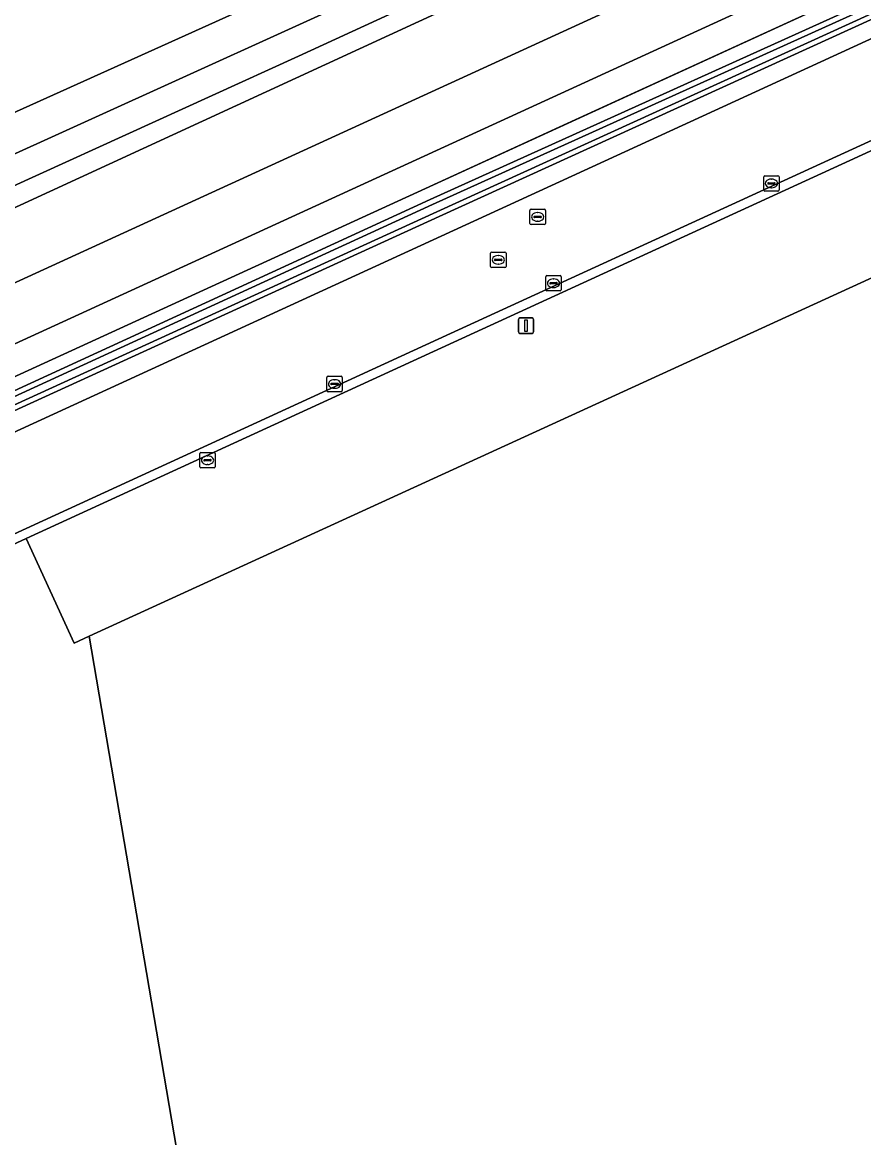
# Model space of a CAD drawing. Extents: x 154324 to 155744, y 382937 to 384188.
# Drawn here: x 154764.8 to 154819.6, y 383752 to 383824.7 of the extents above; entities that cross this region are included whole.
import ezdxf

# ---------------------------------------------------------------- set-up
doc = ezdxf.new("R2010")
doc.units = 0
for name, color, linetype in [('IMGEO_Brandkraan', 7, 'Continuous'), ('IMGEO_Grasland_agrarisch', 7, 'Continuous'), ('IMGEO_Grasland_overig', 7, 'Continuous'), ('IMGEO_Groenvoorziening', 7, 'Continuous'), ('IMGEO_Hek', 7, 'Continuous'), ('IMGEO_Kolk', 7, 'Continuous'), ('IMGEO_Lichtmast', 7, 'Continuous'), ('IMGEO_Oever', 7, 'Continuous'), ('IMGEO_Pand', 7, 'Continuous'), ('IMGEO_Parkeervlak_open', 7, 'Continuous'), ('IMGEO_Rijbaan_lokaal_gesloten', 7, 'Continuous'), ('IMGEO_Rijbaan_lokaal_open', 7, 'Continuous'), ('IMGEO_Rioolput', 7, 'Continuous'), ('IMGEO_Waterloop', 7, 'Continuous')]:
    doc.layers.add(name, color=color, linetype=linetype)

msp = doc.modelspace()

# ---------------------------------------------------------------- linework, layer by layer
at = {"layer": 'IMGEO_Brandkraan'}
for p, q in [((154776.377, 383795.715), (154776.377, 383796.567)), ((154776.452, 383796.641), (154777.304, 383796.641)), ((154776.636, 383796.135), (154776.636, 383796.147)), ((154777.074, 383796.098), (154776.676, 383796.098)), ((154776.679, 383796.184), (154777.077, 383796.184)), ((154776.865, 383796.421), (154776.89, 383796.421)), ((154777.12, 383796.147), (154777.12, 383796.135)), ((154777.378, 383796.567), (154777.378, 383795.715)), ((154777.304, 383795.641), (154776.452, 383795.641)), ((154776.888, 383795.861), (154776.863, 383795.861))]:
    msp.add_line(p, q, dxfattribs=at)
for points in [[(154776.377, 383795.715), (154776.377, 383796.567)], [(154776.452, 383796.641), (154777.304, 383796.641)], [(154777.378, 383796.567), (154777.378, 383795.715)], [(154777.304, 383795.641), (154776.452, 383795.641)]]:
    msp.add_lwpolyline(points, dxfattribs=at)
for centre, radius, start, end in [((154776.454, 383796.565), 0.0765, 91.55205, 178.44795), ((154776.454, 383796.565), 0.0765, 91.55205, 178.44795), ((154776.676, 383796.144), 0.0403, 85.87752, 175.75265), ((154776.673, 383796.134), 0.0366, 178.93798, 274.71019), ((154777.077, 383796.141), 0.043, 264.86636, 352.45326), ((154777.081, 383796.146), 0.0386, 1.73085, 96.63898), ((154777.302, 383796.565), 0.0765, 1.55205, 88.44795), ((154777.302, 383796.565), 0.0765, 1.55205, 88.44795), ((154776.454, 383795.717), 0.0765, 181.55205, 268.44795), ((154776.454, 383795.717), 0.0765, 181.55205, 268.44795), ((154777.302, 383795.717), 0.0765, 271.55205, 358.44795), ((154777.302, 383795.717), 0.0765, 271.55205, 358.44795)]:
    msp.add_arc(centre, radius, start, end, dxfattribs=at)
for centre, major_axis, ratio, start_param, end_param in [((154776.864, 383796.141), (-0.387, 0.002), 0.722429, 4.712389, 7.853982), ((154776.889, 383796.141), (-0.39, 0.002), 0.717154, 1.570796, 4.712389)]:
    msp.add_ellipse(centre, major_axis=major_axis, ratio=ratio, start_param=start_param, end_param=end_param, dxfattribs=at)
at = {"layer": 'IMGEO_Grasland_agrarisch'}
msp.add_lwpolyline([(154701.974, 383639.508), (154709.256, 383640.72), (154790.096, 383654.948), (154786.544, 383674.892), (154787.882, 383674.892), (154769.16, 383784.679), (154768.187, 383784.234), (154765.07, 383791.045), (154762.082, 383789.673), (154693.372, 383758.214)], dxfattribs=at)
at = {"layer": 'IMGEO_Grasland_overig'}
for points in [[(154964.767, 383891.196), (154878.028, 383851.428), (154825.967, 383827.527), (154791.958, 383812.006), (154670.85, 383756.666), (154598.169, 383723.318), (154598.475, 383722.677), (154598.717, 383722.124), (154611.279, 383727.88), (154618.355, 383731.122), (154656.744, 383748.786)], [(154703.896, 383772.975), (154730.125, 383784.966), (154791.387, 383813.112), (154825.585, 383828.59), (154878.277, 383852.897), (154886.398, 383856.718), (154935.178, 383879.069), (154962.796, 383891.772)], [(154656.744, 383748.786), (154672.197, 383755.897), (154678.984, 383758.956), (154760.432, 383796.2), (154883.825, 383852.873), (154898.837, 383859.749), (154957, 383886.39), (154963.672, 383889.448)], [(154852.28, 383841.892), (154776.622, 383807.22), (154700.767, 383772.487), (154618.315, 383734.645), (154579.461, 383716.813), (154472.603, 383667.884)]]:
    msp.add_lwpolyline(points, dxfattribs=at)
at = {"layer": 'IMGEO_Groenvoorziening'}
for points in [[(155343.79, 384089.248), (154623.722, 383761.422), (154626.181, 383756.025), (154637.667, 383761.73), (154819.216, 383843.563), (154836.949, 383853.163)], [(154838.99, 383847.003), (154738.4, 383800.656), (154694.494, 383780.551), (154649.451, 383760.114)], [(154851.378, 383843.667), (154815.848, 383827.359), (154647.11, 383750), (154617.486, 383736.421), (154618.315, 383734.645), (154700.767, 383772.487), (154776.622, 383807.22), (154852.28, 383841.892)], [(154638.461, 383750), (154664.008, 383761.69), (154698.307, 383777.45), (154814.358, 383830.633), (154839.69, 383842.281)]]:
    msp.add_lwpolyline(points, dxfattribs=at)
at = {"layer": 'IMGEO_Hek'}
msp.add_lwpolyline([(154459.58, 383665.094), (154472.603, 383667.884), (154579.461, 383716.813), (154700.767, 383772.487), (154776.622, 383807.22), (154800.333, 383818.086), (154852.28, 383841.892), (154892.942, 383860.556), (154996.514, 383908.03)], dxfattribs=at)
at = {"layer": 'IMGEO_Kolk'}
for p, q in [((154813.105, 383813.74), (154813.105, 383814.592)), ((154813.18, 383814.666), (154814.032, 383814.666)), ((154813.364, 383814.16), (154813.364, 383814.172)), ((154813.802, 383814.123), (154813.404, 383814.123)), ((154813.407, 383814.209), (154813.805, 383814.209)), ((154813.593, 383814.446), (154813.618, 383814.446)), ((154813.848, 383814.172), (154813.848, 383814.16)), ((154814.106, 383814.592), (154814.106, 383813.74)), ((154814.032, 383813.666), (154813.18, 383813.666)), ((154813.616, 383813.886), (154813.591, 383813.886)), ((154798.913, 383807.241), (154798.913, 383808.093)), ((154798.988, 383808.167), (154799.84, 383808.167)), ((154799.172, 383807.661), (154799.172, 383807.673)), ((154799.61, 383807.624), (154799.212, 383807.624)), ((154799.215, 383807.71), (154799.613, 383807.71)), ((154799.401, 383807.947), (154799.426, 383807.947)), ((154799.656, 383807.673), (154799.656, 383807.661)), ((154799.914, 383808.093), (154799.914, 383807.241)), ((154799.84, 383807.167), (154798.988, 383807.167)), ((154799.424, 383807.387), (154799.399, 383807.387)), ((154784.656, 383800.678), (154784.656, 383801.53)), ((154784.731, 383801.604), (154785.583, 383801.604)), ((154784.915, 383801.098), (154784.915, 383801.11)), ((154785.353, 383801.061), (154784.955, 383801.061)), ((154784.958, 383801.147), (154785.356, 383801.147)), ((154785.144, 383801.384), (154785.169, 383801.384)), ((154785.399, 383801.11), (154785.399, 383801.098)), ((154785.657, 383801.53), (154785.657, 383800.678)), ((154785.583, 383800.604), (154784.731, 383800.604)), ((154785.167, 383800.824), (154785.142, 383800.824))]:
    msp.add_line(p, q, dxfattribs=at)
for points in [[(154813.105, 383813.74), (154813.105, 383814.592)], [(154813.18, 383814.666), (154814.032, 383814.666)], [(154814.106, 383814.592), (154814.106, 383813.74)], [(154814.032, 383813.666), (154813.18, 383813.666)], [(154798.913, 383807.241), (154798.913, 383808.093)], [(154798.988, 383808.167), (154799.84, 383808.167)], [(154799.914, 383808.093), (154799.914, 383807.241)], [(154799.84, 383807.167), (154798.988, 383807.167)], [(154784.656, 383800.678), (154784.656, 383801.53)], [(154784.731, 383801.604), (154785.583, 383801.604)], [(154785.657, 383801.53), (154785.657, 383800.678)], [(154785.583, 383800.604), (154784.731, 383800.604)]]:
    msp.add_lwpolyline(points, dxfattribs=at)
for centre, radius, start, end in [((154813.182, 383814.59), 0.0765, 91.55205, 178.44795), ((154813.182, 383814.59), 0.0765, 91.55205, 178.44795), ((154813.404, 383814.169), 0.0403, 85.87752, 175.75265), ((154813.401, 383814.159), 0.0366, 178.93798, 274.71019), ((154813.805, 383814.166), 0.043, 264.86636, 352.45326), ((154813.809, 383814.171), 0.0386, 1.73085, 96.63898), ((154814.03, 383814.59), 0.0765, 1.55205, 88.44795), ((154814.03, 383814.59), 0.0765, 1.55205, 88.44795), ((154813.182, 383813.742), 0.0765, 181.55205, 268.44795), ((154813.182, 383813.742), 0.0765, 181.55205, 268.44795), ((154814.03, 383813.742), 0.0765, 271.55205, 358.44795), ((154814.03, 383813.742), 0.0765, 271.55205, 358.44795), ((154798.99, 383808.091), 0.0765, 91.55205, 178.44795), ((154798.99, 383808.091), 0.0765, 91.55205, 178.44795), ((154799.212, 383807.67), 0.0403, 85.87752, 175.75265), ((154799.209, 383807.66), 0.0366, 178.93798, 274.71019), ((154799.613, 383807.667), 0.043, 264.86636, 352.45326), ((154799.617, 383807.672), 0.0386, 1.73085, 96.63898), ((154799.838, 383808.091), 0.0765, 1.55205, 88.44795), ((154799.838, 383808.091), 0.0765, 1.55205, 88.44795), ((154798.99, 383807.243), 0.0765, 181.55205, 268.44795), ((154798.99, 383807.243), 0.0765, 181.55205, 268.44795), ((154799.838, 383807.243), 0.0765, 271.55205, 358.44795), ((154799.838, 383807.243), 0.0765, 271.55205, 358.44795), ((154784.733, 383801.528), 0.0765, 91.55205, 178.44795), ((154784.733, 383801.528), 0.0765, 91.55205, 178.44795), ((154784.955, 383801.107), 0.0403, 85.87752, 175.75265), ((154784.952, 383801.097), 0.0366, 178.93798, 274.71019), ((154785.356, 383801.104), 0.043, 264.86636, 352.45326), ((154785.36, 383801.109), 0.0386, 1.73085, 96.63898), ((154785.581, 383801.528), 0.0765, 1.55205, 88.44795), ((154785.581, 383801.528), 0.0765, 1.55205, 88.44795), ((154784.733, 383800.68), 0.0765, 181.55205, 268.44795), ((154784.733, 383800.68), 0.0765, 181.55205, 268.44795), ((154785.581, 383800.68), 0.0765, 271.55205, 358.44795), ((154785.581, 383800.68), 0.0765, 271.55205, 358.44795)]:
    msp.add_arc(centre, radius, start, end, dxfattribs=at)
for centre, major_axis, ratio, start_param, end_param in [((154813.592, 383814.166), (-0.387, 0.002), 0.722429, 4.712389, 7.853982), ((154813.617, 383814.166), (-0.39, 0.002), 0.717154, 1.570796, 4.712389), ((154799.4, 383807.667), (-0.387, 0.002), 0.722429, 4.712389, 7.853982), ((154799.425, 383807.667), (-0.39, 0.002), 0.717154, 1.570796, 4.712389), ((154785.143, 383801.104), (-0.387, 0.002), 0.722429, 4.712389, 7.853982), ((154785.168, 383801.104), (-0.39, 0.002), 0.717154, 1.570796, 4.712389)]:
    msp.add_ellipse(centre, major_axis=major_axis, ratio=ratio, start_param=start_param, end_param=end_param, dxfattribs=at)
at = {"layer": 'IMGEO_Lichtmast'}
for p, q in [((154797.228, 383805.402), (154798.018, 383805.402)), ((154798.018, 383805.402), (154797.228, 383805.402)), ((154797.128, 383804.502), (154797.128, 383805.302)), ((154797.128, 383805.302), (154797.128, 383804.502)), ((154798.118, 383805.302), (154798.118, 383804.502)), ((154798.118, 383804.502), (154798.118, 383805.302)), ((154798.018, 383804.402), (154797.228, 383804.402)), ((154797.228, 383804.402), (154798.018, 383804.402))]:
    msp.add_line(p, q, dxfattribs=at)
msp.add_lwpolyline([(154797.548, 383805.277), (154797.698, 383805.277), (154797.698, 383804.527), (154797.548, 383804.527), (154797.548, 383805.277)], dxfattribs=at)
for centre, start, end in [((154797.228, 383805.302), 90, 180), ((154797.228, 383805.302), 90, 180), ((154798.018, 383805.302), 0, 90), ((154798.018, 383805.302), 360, 90), ((154797.228, 383804.502), 180, 270), ((154797.228, 383804.502), 180, 270), ((154798.018, 383804.502), 270, 0), ((154798.018, 383804.502), 270, 0)]:
    msp.add_arc(centre, 0.1, start, end, dxfattribs=at)
at = {"layer": 'IMGEO_Oever'}
for points in [[(154966.183, 383892.216), (154964.62, 383891.502), (154877.887, 383851.736), (154825.826, 383827.835), (154791.817, 383812.315), (154670.709, 383756.974), (154477.722, 383668.428), (154474.723, 383667.081), (154473.003, 383666.381), (154472.894, 383666.896), (154475.831, 383668.12), (154483.144, 383671.26), (154516.005, 383686.461)], [(154516.005, 383686.461), (154550.009, 383702.059), (154578.252, 383715.009), (154602.585, 383726.157), (154630.595, 383738.991), (154658.23, 383751.824), (154678.485, 383761.027), (154704.037, 383772.666), (154730.266, 383784.658), (154791.528, 383812.803), (154825.726, 383828.281), (154878.42, 383852.59), (154886.541, 383856.41), (154935.32, 383878.761), (154962.94, 383891.465)], [(154836.949, 383853.163), (154819.216, 383843.563), (154637.667, 383761.73), (154626.181, 383756.025), (154626.03, 383755.95), (154625.78, 383755.682), (154625.607, 383755.257), (154625.675, 383754.6), (154627.373, 383751.256), (154627.734, 383750.804), (154628.136, 383750.616), (154628.646, 383750.613), (154629.202, 383750.924), (154633.496, 383752.792), (154649.451, 383760.114), (154694.494, 383780.551), (154738.4, 383800.656), (154838.99, 383847.003)], [(154825.585, 383828.59), (154791.387, 383813.112), (154730.125, 383784.966), (154703.896, 383772.975), (154678.345, 383761.336), (154658.088, 383752.132), (154630.453, 383739.299), (154602.444, 383726.465), (154578.111, 383715.317), (154549.868, 383702.367), (154515.863, 383686.769), (154483.006, 383671.57), (154475.699, 383668.432), (154472.504, 383667.101), (154472.755, 383665.914), (154474.856, 383666.769), (154477.862, 383668.119), (154497.011, 383676.905), (154598.169, 383723.318), (154670.85, 383756.666), (154791.958, 383812.006), (154825.967, 383827.527)]]:
    msp.add_lwpolyline(points, dxfattribs=at)
msp.add_lwpolyline([(154821.784, 383842.205), (154838.834, 383850.55), (154841.038, 383851.448), (154841.865, 383850.539), (154841.375, 383849.789), (154839.949, 383849.159), (154822.529, 383840.722), (154782.797, 383822.444), (154737.795, 383801.952), (154648.916, 383761.278), (154637.359, 383755.964), (154630.382, 383753.061), (154629.027, 383752.524), (154628.393, 383752.59), (154628.277, 383753.907), (154636.202, 383757.908)], close=True, dxfattribs=at)
at = {"layer": 'IMGEO_Pand'}
msp.add_lwpolyline([(154837.735, 383816.061), (154769.16, 383784.679), (154787.882, 383674.892), (154867.567, 383688.391), (154857.459, 383747.727), (154837.877, 383744.339)], dxfattribs=at)
at = {"layer": 'IMGEO_Parkeervlak_open'}
msp.add_lwpolyline([(154835.04, 383823.151), (154792.925, 383803.83), (154765.07, 383791.045), (154768.187, 383784.234), (154769.16, 383784.679), (154837.735, 383816.061)], dxfattribs=at)
at = {"layer": 'IMGEO_Rijbaan_lokaal_gesloten'}
for points in [[(154963.672, 383889.448), (154957, 383886.39), (154898.837, 383859.749), (154883.825, 383852.873), (154760.432, 383796.2), (154678.984, 383758.956), (154672.197, 383755.897), (154656.744, 383748.786), (154659.286, 383743.289)], [(154738.667, 383779.711), (154761.822, 383790.226), (154792.705, 383804.394), (154835.121, 383823.848), (154867.222, 383838.572), (154868.713, 383839.256), (154873.28, 383841.357), (154960.553, 383881.362)], [(154839.69, 383842.281), (154814.358, 383830.633), (154698.307, 383777.45), (154664.008, 383761.69), (154638.461, 383750), (154615.955, 383739.7), (154617.486, 383736.421), (154647.11, 383750), (154815.848, 383827.359), (154851.378, 383843.667)]]:
    msp.add_lwpolyline(points, dxfattribs=at)
at = {"layer": 'IMGEO_Rijbaan_lokaal_open'}
for points in [[(154835.121, 383823.848), (154792.705, 383804.394), (154761.822, 383790.226), (154738.667, 383779.711), (154707.938, 383765.553), (154693.144, 383758.769)], [(154792.925, 383803.83), (154835.04, 383823.151)], [(154693.372, 383758.214), (154762.082, 383789.673), (154765.07, 383791.045), (154792.925, 383803.83)]]:
    msp.add_lwpolyline(points, dxfattribs=at)
at = {"layer": 'IMGEO_Rioolput'}
for p, q in [((154797.881, 383811.56), (154797.881, 383812.412)), ((154797.956, 383812.486), (154798.808, 383812.486)), ((154798.14, 383811.98), (154798.14, 383811.992)), ((154798.578, 383811.943), (154798.18, 383811.943)), ((154798.183, 383812.029), (154798.581, 383812.029)), ((154798.369, 383812.266), (154798.394, 383812.266)), ((154798.624, 383811.992), (154798.624, 383811.98)), ((154798.882, 383812.412), (154798.882, 383811.56)), ((154798.808, 383811.486), (154797.956, 383811.486)), ((154798.392, 383811.706), (154798.367, 383811.706)), ((154795.319, 383808.764), (154795.319, 383809.616)), ((154795.394, 383809.69), (154796.246, 383809.69)), ((154795.578, 383809.184), (154795.578, 383809.196)), ((154796.016, 383809.147), (154795.618, 383809.147)), ((154795.621, 383809.233), (154796.019, 383809.233)), ((154795.807, 383809.47), (154795.832, 383809.47)), ((154796.062, 383809.196), (154796.062, 383809.184)), ((154796.32, 383809.616), (154796.32, 383808.764)), ((154796.246, 383808.69), (154795.394, 383808.69)), ((154795.83, 383808.91), (154795.805, 383808.91))]:
    msp.add_line(p, q, dxfattribs=at)
for points in [[(154797.881, 383811.56), (154797.881, 383812.412)], [(154797.956, 383812.486), (154798.808, 383812.486)], [(154798.882, 383812.412), (154798.882, 383811.56)], [(154798.808, 383811.486), (154797.956, 383811.486)], [(154795.319, 383808.764), (154795.319, 383809.616)], [(154795.394, 383809.69), (154796.246, 383809.69)], [(154796.32, 383809.616), (154796.32, 383808.764)], [(154796.246, 383808.69), (154795.394, 383808.69)]]:
    msp.add_lwpolyline(points, dxfattribs=at)
for centre, radius, start, end in [((154797.958, 383812.41), 0.0765, 91.55205, 178.44795), ((154797.958, 383812.41), 0.0765, 91.55205, 178.44795), ((154798.18, 383811.989), 0.0403, 85.87752, 175.75265), ((154798.177, 383811.979), 0.0366, 178.93798, 274.71019), ((154798.581, 383811.986), 0.043, 264.86636, 352.45326), ((154798.585, 383811.991), 0.0386, 1.73085, 96.63898), ((154798.806, 383812.41), 0.0765, 1.55205, 88.44795), ((154798.806, 383812.41), 0.0765, 1.55205, 88.44795), ((154797.958, 383811.562), 0.0765, 181.55205, 268.44795), ((154797.958, 383811.562), 0.0765, 181.55205, 268.44795), ((154798.806, 383811.562), 0.0765, 271.55205, 358.44795), ((154798.806, 383811.562), 0.0765, 271.55205, 358.44795), ((154795.396, 383809.614), 0.0765, 91.55205, 178.44795), ((154795.396, 383809.614), 0.0765, 91.55205, 178.44795), ((154795.618, 383809.193), 0.0403, 85.87752, 175.75265), ((154795.615, 383809.183), 0.0366, 178.93798, 274.71019), ((154796.019, 383809.19), 0.043, 264.86636, 352.45326), ((154796.023, 383809.195), 0.0386, 1.73085, 96.63898), ((154796.244, 383809.614), 0.0765, 1.55205, 88.44795), ((154796.244, 383809.614), 0.0765, 1.55205, 88.44795), ((154795.396, 383808.766), 0.0765, 181.55205, 268.44795), ((154795.396, 383808.766), 0.0765, 181.55205, 268.44795), ((154796.244, 383808.766), 0.0765, 271.55205, 358.44795), ((154796.244, 383808.766), 0.0765, 271.55205, 358.44795)]:
    msp.add_arc(centre, radius, start, end, dxfattribs=at)
for centre, major_axis, ratio, start_param, end_param in [((154798.368, 383811.986), (-0.387, 0.002), 0.722429, 4.712389, 7.853982), ((154798.393, 383811.986), (-0.39, 0.002), 0.717154, 1.570796, 4.712389), ((154795.806, 383809.19), (-0.387, 0.002), 0.722429, 4.712389, 7.853982), ((154795.831, 383809.19), (-0.39, 0.002), 0.717154, 1.570796, 4.712389)]:
    msp.add_ellipse(centre, major_axis=major_axis, ratio=ratio, start_param=start_param, end_param=end_param, dxfattribs=at)
at = {"layer": 'IMGEO_Waterloop'}
msp.add_lwpolyline([(154821.784, 383842.205), (154636.202, 383757.908), (154628.277, 383753.907), (154628.393, 383752.59), (154629.027, 383752.524), (154630.382, 383753.061), (154637.359, 383755.964), (154648.916, 383761.278), (154737.795, 383801.952), (154782.797, 383822.444), (154822.529, 383840.722), (154839.949, 383849.159), (154841.375, 383849.789), (154841.865, 383850.539), (154841.038, 383851.448), (154838.834, 383850.55)], close=True, dxfattribs=at)
msp.add_lwpolyline([(154825.726, 383828.281), (154791.528, 383812.803), (154730.266, 383784.658), (154704.037, 383772.666), (154678.485, 383761.027), (154658.23, 383751.824), (154630.595, 383738.991), (154602.585, 383726.157), (154578.252, 383715.009), (154550.009, 383702.059), (154516.005, 383686.461), (154483.144, 383671.26), (154475.831, 383668.12), (154472.894, 383666.896), (154473.003, 383666.381), (154474.723, 383667.081), (154477.722, 383668.428), (154670.709, 383756.974), (154791.817, 383812.315), (154825.826, 383827.835)], dxfattribs=at)

doc.saveas('drawing.dxf')
